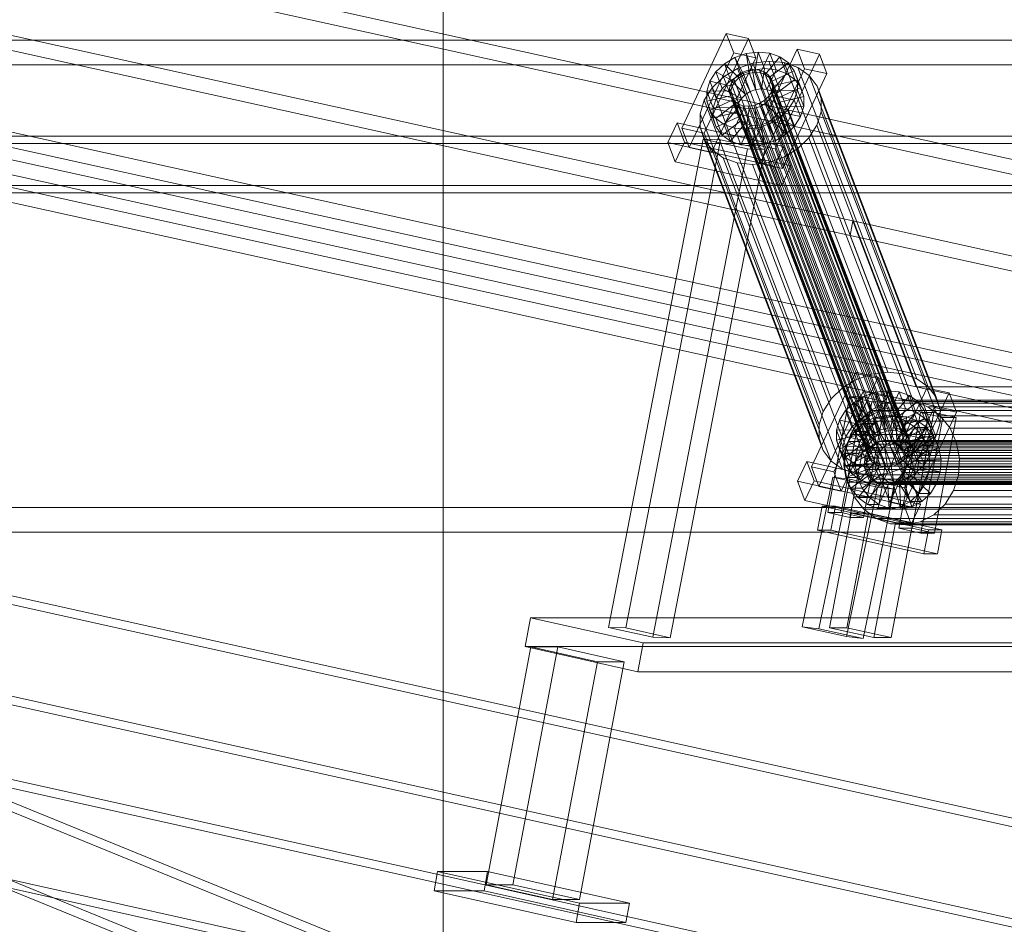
# Model space of a CAD drawing. Header units: millimetres. Extents: x -4738 to 65662, y -68080 to 6847.
# Tile 898 of 1056: x 24808 to 25208, y 891 to 1258. Entities that reach past the tile are written whole.
import ezdxf

# ---------------------------------------------------------------- set-up
doc = ezdxf.new("R2010")
doc.units = ezdxf.units.MM
for name, color, linetype, lineweight in [('COTAS_P', 1, 'Continuous', 0), ('lateral_briquetadora', 7, 'Continuous', 0), ('lateral_C05', 7, 'Continuous', 0), ('lateral_C10', 7, 'Continuous', 0)]:
    doc.layers.add(name, color=color, linetype=linetype, lineweight=lineweight)
doc.dimstyles.new('R19_100', dxfattribs={"dimtxt": 250, "dimasz": 150, "dimexe": 150, "dimexo": 80, "dimgap": 100, "dimtad": 1, "dimtih": 1, "dimtoh": 1, "dimdsep": 46, "dimcen": 0.09, "dimadec": 0, "dimazin": 0, "dimtfac": 1, "dimtdec": 4, "dimtofl": 0, "dimtmove": 0, "dimatfit": 3, "dimfxl": 1, "dimtolj": 1, "dimtzin": 0, "dimarcsym": 0})

# ---------------------------------------------------------------- blocks, each defined once
blk = doc.blocks.new('DIM_R31_6')
at = {"layer": 'COTAS_P'}
for p, q in [((24580.07, 3250), (24980.07, 3250)), ((24980.07, 3250), (24935.07, 3100)), ((24980.07, 0), (24980.07, 3250)), ((24980.07, 3250), (25025.07, 3100)), ((24980.07, 0), (24935.07, 150)), ((24980.07, 0), (25025.07, 150)), ((24580.07, 0), (24980.07, 0))]:
    blk.add_line(p, q, dxfattribs=at)
blk.add_text('3250 P', height=250, rotation=90, dxfattribs=at).set_placement((24880.07, 1625))
blk = doc.blocks.new('DIM_R31_7')
at = {"layer": 'COTAS_P'}
for p, q in [((24250.07, 2141), (24400.07, 2186)), ((26750.07, 2141), (26600.07, 2186)), ((24250.07, 1241), (24250.07, 2141)), ((24250.07, 2141), (26750.07, 2141)), ((24250.07, 2141), (24400.07, 2096)), ((26750.07, 2141), (26600.07, 2096)), ((26750.07, 1241), (26750.07, 2141))]:
    blk.add_line(p, q, dxfattribs=at)
blk.add_text('2500 P', height=250, dxfattribs=at).set_placement((25500.07, 2241))

msp = doc.modelspace()

# ---------------------------------------------------------------- linework, layer by layer
at = {"layer": 'lateral_briquetadora'}
for p, q in [((23750.067, 1250), (25950.067, 1250)), ((23900.067, 1250), (25800.067, 1250)), ((24150.067, 1250), (25800.067, 1250)), ((23750.067, 1240), (25950.067, 1240)), ((23900.067, 1240), (25800.067, 1240)), ((23750.067, 1060), (25950.067, 1060)), ((23900.067, 1060), (25800.067, 1060)), ((23900.067, 1050), (25800.067, 1050))]:
    msp.add_line(p, q, dxfattribs=at)
at = {"layer": 'lateral_C05'}
for p, q in [((24310.067, 1211), (26690.067, 1211)), ((24310.067, 1208), (26690.067, 1208)), ((24250.067, 1191), (26750.067, 1191)), ((24250.067, 1188), (26750.067, 1188))]:
    msp.add_line(p, q, dxfattribs=at)
at = {"layer": 'lateral_C10'}
for p, q in [((25146.586, 1176.52), (24262.533, 1371.503)), ((24440.948, 1371.503), (25325.001, 1176.52)), ((24261.434, 1365.623), (25145.487, 1170.64)), ((25323.902, 1170.64), (24439.849, 1365.623)), ((25172.391, 1109.067), (24288.338, 1304.05)), ((25223.188, 1109.067), (24339.135, 1304.05)), ((25273.985, 1109.067), (24389.932, 1304.05)), ((24287.239, 1298.17), (25171.292, 1103.187)), ((24338.036, 1298.17), (25222.089, 1103.187)), ((24388.833, 1298.17), (25272.887, 1103.187)), ((25095.164, 1252.734), (25077.124, 1214.219)), ((25086.138, 1212.214), (25104.178, 1250.729)), ((25098.175, 1244.864), (25095.164, 1252.734)), ((25095.164, 1252.734), (25104.178, 1250.729)), ((25104.178, 1250.729), (25107.189, 1242.86)), ((25080.134, 1206.349), (25098.175, 1244.864)), ((25107.189, 1242.86), (25098.175, 1244.864)), ((25103.285, 1244.614), (25108.129, 1245.219)), ((25124.009, 1246.319), (25105.968, 1207.804)), ((25108.129, 1245.219), (25106.832, 1236.949)), ((25110.71, 1238.473), (25108.129, 1245.219)), ((25108.129, 1245.219), (25112.805, 1244.752)), ((25127.019, 1238.449), (25124.009, 1246.319)), ((25124.009, 1246.319), (25133.023, 1244.314)), ((25107.189, 1242.86), (25089.148, 1204.344)), ((25094.403, 1240.428), (25098.603, 1242.98)), ((25098.603, 1242.98), (25103.285, 1244.614)), ((25098.603, 1242.98), (25102.32, 1235.889)), ((25101.184, 1236.235), (25098.603, 1242.98)), ((25103.285, 1244.614), (25104.537, 1236.663)), ((25105.866, 1237.869), (25103.285, 1244.614)), ((25105.925, 1240.709), (25112.4, 1241.517)), ((25112.805, 1244.752), (25109.047, 1236.728)), ((25116.994, 1243.247), (25111.031, 1236.015)), ((25112.4, 1241.517), (25118.651, 1240.894)), ((25160.783, 1115.043), (25112.4, 1241.517)), ((25115.386, 1238.007), (25112.805, 1244.752)), ((25112.805, 1244.752), (25116.994, 1243.247)), ((25114.982, 1205.799), (25133.023, 1244.314)), ((25119.575, 1236.502), (25116.994, 1243.247)), ((25116.994, 1243.247), (25120.412, 1240.805)), ((25118.651, 1240.894), (25124.252, 1238.881)), ((25167.034, 1114.419), (25118.651, 1240.894)), ((25133.023, 1244.314), (25136.033, 1236.444)), ((25088.538, 1233.316), (25090.97, 1237.132)), ((25090.97, 1237.132), (25094.403, 1240.428)), ((25090.97, 1237.132), (25098.703, 1233.118)), ((25093.55, 1230.386), (25090.97, 1237.132)), ((25094.05, 1235.113), (25099.666, 1238.525)), ((25094.403, 1240.428), (25100.33, 1234.68)), ((25096.983, 1233.683), (25094.403, 1240.428)), ((25099.666, 1238.525), (25105.925, 1240.709)), ((25148.049, 1112.05), (25099.666, 1238.525)), ((25099.9, 1235.804), (25101.889, 1237.013)), ((25105.866, 1237.869), (25101.184, 1236.235)), ((25101.889, 1237.013), (25104.107, 1237.787)), ((25158.014, 1090.303), (25101.889, 1237.013)), ((25104.107, 1237.787), (25106.402, 1238.073)), ((25160.232, 1091.077), (25104.107, 1237.787)), ((25106.832, 1236.949), (25104.537, 1236.663)), ((25110.71, 1238.473), (25105.866, 1237.869)), ((25107.118, 1229.918), (25105.866, 1237.869)), ((25154.308, 1114.235), (25105.925, 1240.709)), ((25106.402, 1238.073), (25108.617, 1237.852)), ((25162.526, 1091.363), (25106.402, 1238.073)), ((25106.832, 1236.949), (25109.412, 1230.204)), ((25109.047, 1236.728), (25106.832, 1236.949)), ((25108.617, 1237.852), (25110.601, 1237.139)), ((25164.741, 1091.142), (25108.617, 1237.852)), ((25108.979, 1199.934), (25127.019, 1238.449)), ((25109.412, 1230.204), (25110.71, 1238.473)), ((25110.601, 1237.139), (25112.22, 1235.983)), ((25166.725, 1090.429), (25110.601, 1237.139)), ((25115.386, 1238.007), (25110.71, 1238.473)), ((25111.627, 1229.983), (25115.386, 1238.007)), ((25120.412, 1240.805), (25112.65, 1234.859)), ((25122.824, 1237.593), (25113.792, 1233.337)), ((25119.575, 1236.502), (25115.386, 1238.007)), ((25122.992, 1234.06), (25120.412, 1240.805)), ((25120.412, 1240.805), (25122.824, 1237.593)), ((25125.404, 1230.848), (25122.824, 1237.593)), ((25122.824, 1237.593), (25124.066, 1233.831)), ((25124.252, 1238.881), (25128.82, 1235.617)), ((25172.635, 1112.407), (25124.252, 1238.881)), ((25136.033, 1236.444), (25127.019, 1238.449)), ((25087.273, 1229.24), (25088.538, 1233.316)), ((25097.552, 1231.311), (25088.538, 1233.316)), ((25088.538, 1233.316), (25091.118, 1226.57)), ((25089.46, 1230.706), (25094.05, 1235.113)), ((25096.983, 1233.683), (25093.55, 1230.386)), ((25142.433, 1108.639), (25094.05, 1235.113)), ((25101.184, 1236.235), (25096.983, 1233.683)), ((25102.91, 1227.935), (25096.983, 1233.683)), ((25097.122, 1232.435), (25098.273, 1234.243)), ((25098.703, 1233.118), (25097.552, 1231.311)), ((25098.273, 1234.243), (25099.9, 1235.804)), ((25154.398, 1087.532), (25098.273, 1234.243)), ((25100.33, 1234.68), (25098.703, 1233.118)), ((25098.703, 1233.118), (25101.284, 1226.373)), ((25156.024, 1089.094), (25099.9, 1235.804)), ((25102.32, 1235.889), (25100.33, 1234.68)), ((25100.33, 1234.68), (25102.91, 1227.935)), ((25104.9, 1229.144), (25101.184, 1236.235)), ((25104.537, 1236.663), (25102.32, 1235.889)), ((25102.32, 1235.889), (25104.9, 1229.144)), ((25104.537, 1236.663), (25107.118, 1229.918)), ((25109.047, 1236.728), (25111.627, 1229.983)), ((25111.031, 1236.015), (25109.047, 1236.728)), ((25111.031, 1236.015), (25113.612, 1229.27)), ((25112.65, 1234.859), (25111.031, 1236.015)), ((25112.22, 1235.983), (25113.362, 1234.461)), ((25168.344, 1089.272), (25112.22, 1235.983)), ((25112.65, 1234.859), (25115.23, 1228.113)), ((25113.792, 1233.337), (25112.65, 1234.859)), ((25113.362, 1234.461), (25113.951, 1232.679)), ((25169.487, 1087.751), (25113.362, 1234.461)), ((25113.612, 1229.27), (25119.575, 1236.502)), ((25113.792, 1233.337), (25116.373, 1226.592)), ((25114.381, 1231.555), (25113.792, 1233.337)), ((25124.066, 1233.831), (25114.381, 1231.555)), ((25115.23, 1228.113), (25122.992, 1234.06)), ((25136.033, 1236.444), (25117.992, 1197.929)), ((25122.992, 1234.06), (25119.575, 1236.502)), ((25125.404, 1230.848), (25122.992, 1234.06)), ((25124.066, 1233.831), (25124.055, 1229.773)), ((25126.647, 1227.085), (25124.066, 1233.831)), ((25128.82, 1235.617), (25132.044, 1231.324)), ((25177.203, 1109.143), (25128.82, 1235.617)), ((25086.209, 1225.605), (25089.46, 1230.706)), ((25087.262, 1225.183), (25087.273, 1229.24)), ((25087.273, 1229.24), (25096.953, 1229.38)), ((25089.853, 1222.495), (25087.273, 1229.24)), ((25137.843, 1104.232), (25089.46, 1230.706)), ((25093.55, 1230.386), (25091.118, 1226.57)), ((25101.284, 1226.373), (25093.55, 1230.386)), ((25096.517, 1228.583), (25096.522, 1230.505)), ((25096.522, 1230.505), (25097.122, 1232.435)), ((25152.647, 1083.794), (25096.522, 1230.505)), ((25096.953, 1229.38), (25096.947, 1227.458)), ((25097.552, 1231.311), (25096.953, 1229.38)), ((25096.953, 1229.38), (25099.533, 1222.635)), ((25097.122, 1232.435), (25153.246, 1085.725)), ((25100.132, 1224.566), (25097.552, 1231.311)), ((25102.91, 1227.935), (25104.9, 1229.144)), ((25104.9, 1229.144), (25107.118, 1229.918)), ((25107.118, 1229.918), (25109.412, 1230.204)), ((25109.412, 1230.204), (25111.627, 1229.983)), ((25111.627, 1229.983), (25113.612, 1229.27)), ((25113.346, 1228.827), (25112.195, 1227.019)), ((25113.946, 1230.757), (25113.346, 1228.827)), ((25169.471, 1082.116), (25113.346, 1228.827)), ((25113.612, 1229.27), (25115.23, 1228.113)), ((25113.777, 1227.702), (25114.376, 1229.633)), ((25113.951, 1232.679), (25113.946, 1230.757)), ((25170.07, 1084.047), (25113.946, 1230.757)), ((25170.075, 1085.969), (25113.951, 1232.679)), ((25114.376, 1229.633), (25114.381, 1231.555)), ((25124.055, 1229.773), (25114.376, 1229.633)), ((25114.376, 1229.633), (25116.956, 1222.888)), ((25114.381, 1231.555), (25116.961, 1224.81)), ((25116.373, 1226.592), (25125.404, 1230.848)), ((25124.055, 1229.773), (25122.79, 1225.698)), ((25126.636, 1223.028), (25124.055, 1229.773)), ((25126.647, 1227.085), (25125.404, 1230.848)), ((25132.044, 1231.324), (25133.706, 1226.293)), ((25180.428, 1104.849), (25132.044, 1231.324)), ((25084.519, 1220.156), (25086.209, 1225.605)), ((25086.209, 1225.605), (25134.592, 1099.13)), ((25087.262, 1225.183), (25096.947, 1227.458)), ((25088.504, 1221.42), (25087.262, 1225.183)), ((25089.842, 1218.437), (25087.262, 1225.183)), ((25088.504, 1221.42), (25097.536, 1225.676)), ((25091.118, 1226.57), (25089.853, 1222.495)), ((25091.118, 1226.57), (25100.132, 1224.566)), ((25097.106, 1226.8), (25096.517, 1228.583)), ((25152.641, 1081.872), (25096.517, 1228.583)), ((25096.947, 1227.458), (25097.536, 1225.676)), ((25096.947, 1227.458), (25099.528, 1220.713)), ((25098.248, 1225.279), (25097.106, 1226.8)), ((25153.23, 1080.09), (25097.106, 1226.8)), ((25097.536, 1225.676), (25098.678, 1224.155)), ((25097.536, 1225.676), (25100.116, 1218.931)), ((25099.867, 1224.122), (25098.248, 1225.279)), ((25154.373, 1078.568), (25098.248, 1225.279)), ((25100.132, 1224.566), (25101.284, 1226.373)), ((25101.284, 1226.373), (25102.91, 1227.935)), ((25110.568, 1225.457), (25108.578, 1224.249)), ((25112.195, 1227.019), (25110.568, 1225.457)), ((25166.693, 1078.747), (25110.568, 1225.457)), ((25110.998, 1224.333), (25112.625, 1225.895)), ((25168.319, 1080.308), (25112.195, 1227.019)), ((25112.625, 1225.895), (25113.777, 1227.702)), ((25120.359, 1221.881), (25112.625, 1225.895)), ((25112.625, 1225.895), (25115.205, 1219.149)), ((25122.79, 1225.698), (25113.777, 1227.702)), ((25113.777, 1227.702), (25116.357, 1220.957)), ((25115.23, 1228.113), (25116.373, 1226.592)), ((25116.373, 1226.592), (25116.961, 1224.81)), ((25116.961, 1224.81), (25126.647, 1227.085)), ((25122.79, 1225.698), (25120.359, 1221.881)), ((25125.371, 1218.952), (25122.79, 1225.698)), ((25126.636, 1223.028), (25126.647, 1227.085)), ((25133.706, 1226.293), (25133.691, 1220.869)), ((25182.089, 1099.819), (25133.706, 1226.293)), ((25090.916, 1218.208), (25088.504, 1221.42)), ((25091.085, 1214.674), (25088.504, 1221.42)), ((25089.853, 1222.495), (25089.842, 1218.437)), ((25099.533, 1222.635), (25089.853, 1222.495)), ((25090.916, 1218.208), (25098.678, 1224.155)), ((25094.334, 1215.766), (25100.297, 1222.998)), ((25098.523, 1214.261), (25102.281, 1222.285)), ((25098.678, 1224.155), (25100.297, 1222.998)), ((25098.678, 1224.155), (25101.259, 1217.409)), ((25099.528, 1220.713), (25099.533, 1222.635)), ((25099.533, 1222.635), (25100.132, 1224.566)), ((25101.851, 1223.409), (25099.867, 1224.122)), ((25155.991, 1077.412), (25099.867, 1224.122)), ((25100.297, 1222.998), (25102.281, 1222.285)), ((25100.297, 1222.998), (25102.877, 1216.253)), ((25104.066, 1223.188), (25101.851, 1223.409)), ((25157.976, 1076.699), (25101.851, 1223.409)), ((25102.281, 1222.285), (25104.496, 1222.064)), ((25102.281, 1222.285), (25104.862, 1215.54)), ((25103.199, 1213.795), (25104.496, 1222.064)), ((25106.361, 1223.475), (25104.066, 1223.188)), ((25160.191, 1076.478), (25104.066, 1223.188)), ((25104.496, 1222.064), (25106.791, 1222.35)), ((25104.496, 1222.064), (25107.077, 1215.319)), ((25108.578, 1224.249), (25106.361, 1223.475)), ((25162.485, 1076.764), (25106.361, 1223.475)), ((25106.791, 1222.35), (25109.009, 1223.124)), ((25108.043, 1214.399), (25106.791, 1222.35)), ((25106.791, 1222.35), (25109.371, 1215.605)), ((25164.703, 1077.538), (25108.578, 1224.249)), ((25109.009, 1223.124), (25110.998, 1224.333)), ((25112.725, 1216.033), (25109.009, 1223.124)), ((25109.009, 1223.124), (25111.589, 1216.379)), ((25116.925, 1218.585), (25110.998, 1224.333)), ((25110.998, 1224.333), (25113.579, 1217.588)), ((25116.357, 1220.957), (25115.205, 1219.149)), ((25116.956, 1222.888), (25116.357, 1220.957)), ((25116.357, 1220.957), (25125.371, 1218.952)), ((25120.359, 1221.881), (25116.925, 1218.585)), ((25116.961, 1224.81), (25116.956, 1222.888)), ((25116.956, 1222.888), (25126.636, 1223.028)), ((25122.939, 1215.136), (25120.359, 1221.881)), ((25125.371, 1218.952), (25126.636, 1223.028)), ((25133.691, 1220.869), (25132, 1215.421)), ((25182.074, 1094.395), (25133.691, 1220.869)), ((25084.504, 1214.732), (25084.519, 1220.156)), ((25132.902, 1093.682), (25084.519, 1220.156)), ((25099.528, 1220.713), (25089.842, 1218.437)), ((25089.842, 1218.437), (25091.085, 1214.674)), ((25094.334, 1215.766), (25090.916, 1218.208)), ((25093.497, 1211.463), (25090.916, 1218.208)), ((25100.116, 1218.931), (25091.085, 1214.674)), ((25101.259, 1217.409), (25093.497, 1211.463)), ((25100.116, 1218.931), (25099.528, 1220.713)), ((25101.259, 1217.409), (25100.116, 1218.931)), ((25102.877, 1216.253), (25101.259, 1217.409)), ((25113.579, 1217.588), (25111.589, 1216.379)), ((25116.925, 1218.585), (25112.725, 1216.033)), ((25115.205, 1219.149), (25113.579, 1217.588)), ((25113.579, 1217.588), (25119.506, 1211.84)), ((25115.205, 1219.149), (25122.939, 1215.136)), ((25119.506, 1211.84), (25116.925, 1218.585)), ((25122.939, 1215.136), (25125.371, 1218.952)), ((25075.171, 1216.425), (25071.413, 1208.401)), ((25078.182, 1208.555), (25075.171, 1216.425)), ((25075.171, 1216.425), (25118.438, 1206.802)), ((25086.138, 1212.214), (25077.124, 1214.219)), ((25077.124, 1214.219), (25080.134, 1206.349)), ((25086.165, 1209.702), (25084.504, 1214.732)), ((25132.887, 1088.258), (25084.504, 1214.732)), ((25091.085, 1214.674), (25093.497, 1211.463)), ((25098.523, 1214.261), (25094.334, 1215.766)), ((25096.914, 1209.021), (25094.334, 1215.766)), ((25102.877, 1216.253), (25096.914, 1209.021)), ((25103.199, 1213.795), (25098.523, 1214.261)), ((25101.103, 1207.516), (25098.523, 1214.261)), ((25104.862, 1215.54), (25101.103, 1207.516)), ((25104.862, 1215.54), (25102.877, 1216.253)), ((25108.043, 1214.399), (25103.199, 1213.795)), ((25105.779, 1207.049), (25103.199, 1213.795)), ((25107.077, 1215.319), (25104.862, 1215.54)), ((25107.077, 1215.319), (25105.779, 1207.049)), ((25109.371, 1215.605), (25107.077, 1215.319)), ((25112.725, 1216.033), (25108.043, 1214.399)), ((25110.623, 1207.654), (25108.043, 1214.399)), ((25111.589, 1216.379), (25109.371, 1215.605)), ((25109.371, 1215.605), (25110.623, 1207.654)), ((25111.589, 1216.379), (25115.305, 1209.288)), ((25115.305, 1209.288), (25112.725, 1216.033)), ((25119.506, 1211.84), (25122.939, 1215.136)), ((25132, 1215.421), (25128.749, 1210.319)), ((25180.383, 1088.946), (25132, 1215.421)), ((25085.799, 1209.809), (25047.285, 1011.308)), ((25054.271, 1011.058), (25092.785, 1209.559)), ((25085.799, 1209.809), (25103.835, 1205.799)), ((25092.785, 1209.559), (25085.799, 1209.809)), ((25089.148, 1204.344), (25086.138, 1212.214)), ((25089.389, 1205.409), (25086.165, 1209.702)), ((25134.548, 1083.228), (25086.165, 1209.702)), ((25110.821, 1205.549), (25092.785, 1209.559)), ((25093.497, 1211.463), (25096.914, 1209.021)), ((25096.914, 1209.021), (25101.103, 1207.516)), ((25110.623, 1207.654), (25115.305, 1209.288)), ((25115.305, 1209.288), (25119.506, 1211.84)), ((25128.749, 1210.319), (25124.159, 1205.912)), ((25177.132, 1083.845), (25128.749, 1210.319)), ((25065.321, 1007.298), (25103.835, 1205.799)), ((25114.679, 1198.778), (25071.413, 1208.401)), ((25071.413, 1208.401), (25074.423, 1200.532)), ((25072.307, 1007.048), (25110.821, 1205.549)), ((25074.423, 1200.532), (25078.182, 1208.555)), ((25121.448, 1198.933), (25078.182, 1208.555)), ((25080.134, 1206.349), (25089.148, 1204.344)), ((25093.958, 1202.144), (25089.389, 1205.409)), ((25137.773, 1078.934), (25089.389, 1205.409)), ((25101.103, 1207.516), (25105.779, 1207.049)), ((25103.835, 1205.799), (25110.821, 1205.549)), ((25105.779, 1207.049), (25110.623, 1207.654)), ((25114.982, 1205.799), (25105.968, 1207.804)), ((25105.968, 1207.804), (25108.979, 1199.934)), ((25114.679, 1198.778), (25118.438, 1206.802)), ((25117.992, 1197.929), (25114.982, 1205.799)), ((25118.438, 1206.802), (25121.448, 1198.933)), ((25124.159, 1205.912), (25118.544, 1202.501)), ((25172.542, 1079.438), (25124.159, 1205.912)), ((25099.558, 1200.132), (25093.958, 1202.144)), ((25142.341, 1075.67), (25093.958, 1202.144)), ((25118.544, 1202.501), (25112.285, 1200.316)), ((25166.927, 1076.026), (25118.544, 1202.501)), ((25074.423, 1200.532), (25117.69, 1190.909)), ((25105.809, 1199.508), (25099.558, 1200.132)), ((25147.941, 1073.657), (25099.558, 1200.132)), ((25112.285, 1200.316), (25105.809, 1199.508)), ((25154.192, 1073.034), (25105.809, 1199.508)), ((25108.979, 1199.934), (25117.992, 1197.929)), ((25160.668, 1073.842), (25112.285, 1200.316)), ((25117.69, 1190.909), (25114.679, 1198.778)), ((25121.448, 1198.933), (25117.69, 1190.909)), ((25146.586, 1176.52), (25145.487, 1170.64)), ((26030.639, 981.537), (25146.586, 1176.52)), ((25146.586, 1176.52), (25172.391, 1109.067)), ((25171.292, 1103.187), (25145.487, 1170.64)), ((25145.487, 1170.64), (26029.541, 975.657)), ((24034.156, 1117.214), (25116.328, 876.641)), ((25131.958, 876.641), (24049.786, 1117.214)), ((24370.201, 1117.214), (25452.372, 876.641)), ((25468.002, 876.641), (24385.831, 1117.214)), ((25147.848, 1115.017), (25129.807, 1076.502)), ((25138.821, 1074.497), (25156.862, 1113.012)), ((25150.859, 1107.148), (25147.848, 1115.017)), ((25147.848, 1115.017), (25156.862, 1113.012)), ((25154.308, 1114.235), (25148.049, 1112.05)), ((25160.783, 1115.043), (25154.308, 1114.235)), ((25156.862, 1113.012), (25159.873, 1105.143)), ((25167.034, 1114.419), (25160.783, 1115.043)), ((25172.635, 1112.407), (25167.034, 1114.419)), ((24374.29, 1111.664), (25421.399, 684.949)), ((25431.168, 684.949), (24384.059, 1111.664)), ((25148.049, 1112.05), (25142.433, 1108.639)), ((26056.444, 914.084), (25172.391, 1109.067)), ((25172.391, 1109.067), (25223.188, 1109.067)), ((25177.203, 1109.143), (25172.635, 1112.407)), ((25180.428, 1104.849), (25177.203, 1109.143)), ((25132.818, 1068.633), (25150.859, 1107.148)), ((25145.268, 1105.045), (25136.41, 1058.02)), ((25142.433, 1108.639), (25137.843, 1104.232)), ((25159.873, 1105.143), (25141.832, 1066.628)), ((25141.881, 1058.02), (25150.739, 1105.045)), ((25150.739, 1105.045), (25145.268, 1105.045)), ((25145.268, 1105.045), (25154.286, 1103.041)), ((25147.087, 1102.711), (25151.287, 1105.264)), ((25159.757, 1103.041), (25150.739, 1105.045)), ((25159.873, 1105.143), (25150.859, 1107.148)), ((25151.287, 1105.264), (25155.969, 1106.897)), ((25151.287, 1105.264), (25155.003, 1098.172)), ((25153.868, 1098.518), (25151.287, 1105.264)), ((25155.969, 1106.897), (25160.813, 1107.502)), ((25155.969, 1106.897), (25157.221, 1098.946)), ((25158.55, 1100.152), (25155.969, 1106.897)), ((25176.693, 1108.602), (25158.652, 1070.087)), ((25160.813, 1107.502), (25159.516, 1099.232)), ((25163.393, 1100.757), (25160.813, 1107.502)), ((25160.813, 1107.502), (25165.489, 1107.035)), ((25165.489, 1107.035), (25161.73, 1099.011)), ((25169.678, 1105.53), (25163.715, 1098.298)), ((25168.069, 1100.29), (25165.489, 1107.035)), ((25165.489, 1107.035), (25169.678, 1105.53)), ((25167.666, 1068.082), (25185.706, 1106.597)), ((25172.259, 1098.785), (25169.678, 1105.53)), ((25169.678, 1105.53), (25173.095, 1103.088)), ((25179.703, 1100.732), (25176.693, 1108.602)), ((25176.693, 1108.602), (25185.706, 1106.597)), ((25182.089, 1099.819), (25180.428, 1104.849)), ((25185.706, 1106.597), (25188.717, 1098.728)), ((25137.843, 1104.232), (25134.592, 1099.13)), ((25143.653, 1099.415), (25147.087, 1102.711)), ((25145.428, 1056.015), (25154.286, 1103.041)), ((25147.087, 1102.711), (25153.014, 1096.963)), ((25149.667, 1095.966), (25147.087, 1102.711)), ((25159.757, 1103.041), (25150.899, 1056.015)), ((25153.722, 1099.499), (25159.211, 1102.399)), ((25154.286, 1103.041), (25159.757, 1103.041)), ((25163.393, 1100.757), (25158.55, 1100.152)), ((25159.211, 1102.399), (25165.204, 1103.657)), ((25260.806, 1102.399), (25159.211, 1102.399)), ((25162.096, 1092.487), (25163.393, 1100.757)), ((25168.069, 1100.29), (25163.393, 1100.757)), ((25165.204, 1103.657), (25171.292, 1103.187)), ((25266.798, 1103.657), (25165.204, 1103.657)), ((25173.095, 1103.088), (25165.334, 1097.142)), ((25222.089, 1103.187), (25171.292, 1103.187)), ((25171.292, 1103.187), (26055.345, 908.204)), ((25171.292, 1103.187), (25177.061, 1101.021)), ((25272.887, 1103.187), (25171.292, 1103.187)), ((25175.676, 1096.343), (25173.095, 1103.088)), ((25173.095, 1103.088), (25175.508, 1099.877)), ((25177.061, 1101.021), (25182.117, 1097.307)), ((25278.655, 1101.021), (25177.061, 1101.021)), ((25134.592, 1099.13), (25132.902, 1093.682)), ((25141.222, 1095.599), (25143.653, 1099.415)), ((25143.653, 1099.415), (25151.387, 1095.402)), ((25146.234, 1092.67), (25143.653, 1099.415)), ((25149.111, 1095.154), (25153.722, 1099.499)), ((25153.868, 1098.518), (25149.667, 1095.966)), ((25153.014, 1096.963), (25151.387, 1095.402)), ((25155.003, 1098.172), (25153.014, 1096.963)), ((25153.014, 1096.963), (25155.594, 1090.218)), ((25255.317, 1099.499), (25153.722, 1099.499)), ((25158.55, 1100.152), (25153.868, 1098.518)), ((25157.584, 1091.427), (25153.868, 1098.518)), ((25154.822, 1096.327), (25159.305, 1097.268)), ((25157.221, 1098.946), (25155.003, 1098.172)), ((25155.003, 1098.172), (25157.584, 1091.427)), ((25159.516, 1099.232), (25157.221, 1098.946)), ((25157.221, 1098.946), (25159.801, 1092.201)), ((25159.801, 1092.201), (25158.55, 1100.152)), ((25159.305, 1097.268), (25159.856, 1087.286)), ((25163.994, 1097.268), (25159.305, 1097.268)), ((25159.305, 1097.268), (25163.859, 1096.917)), ((25163.994, 1097.268), (25159.511, 1096.327)), ((25159.516, 1099.232), (25162.096, 1092.487)), ((25161.73, 1099.011), (25159.516, 1099.232)), ((25161.662, 1062.217), (25179.703, 1100.732)), ((25161.73, 1099.011), (25164.311, 1092.266)), ((25163.715, 1098.298), (25161.73, 1099.011)), ((25163.859, 1096.917), (25162.013, 1087.12)), ((25163.715, 1098.298), (25166.295, 1091.553)), ((25165.334, 1097.142), (25163.715, 1098.298)), ((25168.548, 1096.917), (25163.859, 1096.917)), ((25163.859, 1096.917), (25168.174, 1095.296)), ((25164.545, 1087.286), (25163.994, 1097.268)), ((25168.548, 1096.917), (25163.994, 1097.268)), ((25164.311, 1092.266), (25168.069, 1100.29)), ((25174.126, 1098.63), (25165.268, 1051.605)), ((25165.334, 1097.142), (25167.914, 1090.396)), ((25166.476, 1095.62), (25165.334, 1097.142)), ((25166.295, 1091.553), (25172.259, 1098.785)), ((25175.508, 1099.877), (25166.476, 1095.62)), ((25166.702, 1087.12), (25168.548, 1096.917)), ((25172.259, 1098.785), (25168.069, 1100.29)), ((25172.863, 1095.296), (25168.548, 1096.917)), ((25188.717, 1098.728), (25170.676, 1060.212)), ((25170.739, 1051.605), (25179.597, 1098.63)), ((25175.676, 1096.343), (25172.259, 1098.785)), ((25179.597, 1098.63), (25174.126, 1098.63)), ((25174.126, 1098.63), (25183.144, 1096.625)), ((25178.088, 1093.131), (25175.508, 1099.877)), ((25175.508, 1099.877), (25176.75, 1096.114)), ((25188.615, 1096.625), (25179.597, 1098.63)), ((25188.717, 1098.728), (25179.703, 1100.732)), ((25182.074, 1094.395), (25182.089, 1099.819)), ((25182.117, 1097.307), (25186.116, 1092.297)), ((25283.712, 1097.307), (25182.117, 1097.307)), ((25132.902, 1093.682), (25132.887, 1088.258)), ((25139.957, 1091.523), (25141.222, 1095.599)), ((25150.235, 1093.594), (25141.222, 1095.599)), ((25141.222, 1095.599), (25143.802, 1088.854)), ((25145.692, 1089.661), (25149.111, 1095.154)), ((25149.667, 1095.966), (25146.234, 1092.67)), ((25147.267, 1090.908), (25150.716, 1094.158)), ((25250.706, 1095.154), (25149.111, 1095.154)), ((25150.235, 1093.594), (25149.636, 1091.664)), ((25155.594, 1090.218), (25149.667, 1095.966)), ((25151.387, 1095.402), (25150.235, 1093.594)), ((25152.816, 1086.849), (25150.235, 1093.594)), ((25150.716, 1094.158), (25154.822, 1096.327)), ((25150.716, 1094.158), (25155.788, 1085.813)), ((25155.405, 1094.158), (25150.716, 1094.158)), ((25151.387, 1095.402), (25153.968, 1088.656)), ((25155.405, 1094.158), (25151.956, 1090.908)), ((25154.822, 1096.327), (25157.733, 1086.84)), ((25159.511, 1096.327), (25154.822, 1096.327)), ((25159.511, 1096.327), (25155.405, 1094.158)), ((25160.477, 1085.813), (25155.405, 1094.158)), ((25162.422, 1086.84), (25159.511, 1096.327)), ((25168.174, 1095.296), (25164.057, 1086.352)), ((25166.476, 1095.62), (25169.057, 1088.875)), ((25167.065, 1093.838), (25166.476, 1095.62)), ((25167.059, 1091.916), (25167.065, 1093.838)), ((25176.75, 1096.114), (25167.065, 1093.838)), ((25167.065, 1093.838), (25169.645, 1087.093)), ((25167.914, 1090.396), (25175.676, 1096.343)), ((25172.863, 1095.296), (25168.174, 1095.296)), ((25168.174, 1095.296), (25171.956, 1092.518)), ((25168.746, 1086.352), (25172.863, 1095.296)), ((25169.057, 1088.875), (25178.088, 1093.131)), ((25176.645, 1092.518), (25172.863, 1095.296)), ((25174.286, 1049.6), (25183.144, 1096.625)), ((25178.088, 1093.131), (25175.676, 1096.343)), ((25176.75, 1096.114), (25176.739, 1092.056)), ((25179.331, 1089.369), (25176.75, 1096.114)), ((25179.331, 1089.369), (25178.088, 1093.131)), ((25188.615, 1096.625), (25179.757, 1049.6)), ((25180.383, 1088.946), (25182.074, 1094.395)), ((25183.144, 1096.625), (25188.615, 1096.625)), ((25139.945, 1087.466), (25139.957, 1091.523)), ((25139.945, 1087.466), (25149.631, 1089.742)), ((25139.957, 1091.523), (25149.636, 1091.664)), ((25142.537, 1084.778), (25139.957, 1091.523)), ((25143.802, 1088.854), (25142.537, 1084.778)), ((25143.698, 1083.394), (25145.692, 1089.661)), ((25146.234, 1092.67), (25143.802, 1088.854)), ((25143.802, 1088.854), (25152.816, 1086.849)), ((25144.709, 1086.799), (25147.267, 1090.908)), ((25247.287, 1089.661), (25145.692, 1089.661)), ((25153.968, 1088.656), (25146.234, 1092.67)), ((25147.267, 1090.908), (25154.154, 1084.273)), ((25151.956, 1090.908), (25147.267, 1090.908)), ((25151.956, 1090.908), (25149.398, 1086.799)), ((25149.636, 1091.664), (25149.631, 1089.742)), ((25149.631, 1089.742), (25150.22, 1087.959)), ((25149.631, 1089.742), (25152.211, 1082.996)), ((25149.636, 1091.664), (25152.217, 1084.918)), ((25158.843, 1084.273), (25151.956, 1090.908)), ((25153.968, 1088.656), (25155.594, 1090.218)), ((25156.024, 1089.094), (25154.398, 1087.532)), ((25155.594, 1090.218), (25157.584, 1091.427)), ((25158.014, 1090.303), (25156.024, 1089.094)), ((25157.584, 1091.427), (25159.801, 1092.201)), ((25160.232, 1091.077), (25158.014, 1090.303)), ((25159.801, 1092.201), (25162.096, 1092.487)), ((25162.526, 1091.363), (25160.232, 1091.077)), ((25162.096, 1092.487), (25164.311, 1092.266)), ((25164.741, 1091.142), (25162.526, 1091.363)), ((25164.311, 1092.266), (25166.295, 1091.553)), ((25166.725, 1090.429), (25164.741, 1091.142)), ((25165.308, 1088.178), (25166.46, 1089.986)), ((25171.956, 1092.518), (25165.849, 1085.036)), ((25166.295, 1091.553), (25167.914, 1090.396)), ((25166.46, 1089.986), (25167.059, 1091.916)), ((25175.474, 1087.981), (25166.46, 1089.986)), ((25166.46, 1089.986), (25169.041, 1083.24)), ((25168.344, 1089.272), (25166.725, 1090.429)), ((25176.739, 1092.056), (25167.059, 1091.916)), ((25167.059, 1091.916), (25169.64, 1085.171)), ((25174.948, 1088.771), (25167.266, 1083.261)), ((25167.914, 1090.396), (25169.057, 1088.875)), ((25169.487, 1087.751), (25168.344, 1089.272)), ((25169.057, 1088.875), (25169.645, 1087.093)), ((25169.645, 1087.093), (25179.331, 1089.369)), ((25170.538, 1085.036), (25176.645, 1092.518)), ((25171.955, 1083.261), (25179.637, 1088.771)), ((25176.645, 1092.518), (25171.956, 1092.518)), ((25171.956, 1092.518), (25174.948, 1088.771)), ((25179.637, 1088.771), (25174.948, 1088.771)), ((25174.948, 1088.771), (25176.944, 1084.311)), ((25176.739, 1092.056), (25175.474, 1087.981)), ((25179.637, 1088.771), (25176.645, 1092.518)), ((25179.319, 1085.311), (25176.739, 1092.056)), ((25177.132, 1083.845), (25180.383, 1088.946)), ((25179.319, 1085.311), (25179.331, 1089.369)), ((25181.633, 1084.311), (25179.637, 1088.771)), ((25186.116, 1092.297), (25188.785, 1086.335)), ((25287.711, 1092.297), (25186.116, 1092.297)), ((25132.887, 1088.258), (25134.548, 1083.228)), ((25141.188, 1083.703), (25139.945, 1087.466)), ((25142.526, 1080.721), (25139.945, 1087.466)), ((25141.188, 1083.703), (25150.22, 1087.959)), ((25142.537, 1084.778), (25142.526, 1080.721)), ((25152.217, 1084.918), (25142.537, 1084.778)), ((25143.218, 1082.111), (25144.709, 1086.799)), ((25143.6, 1080.491), (25151.362, 1086.438)), ((25144.709, 1086.799), (25152.943, 1082.327)), ((25149.398, 1086.799), (25144.709, 1086.799)), ((25147.017, 1078.05), (25152.981, 1085.281)), ((25149.398, 1086.799), (25147.907, 1082.111)), ((25157.632, 1082.327), (25149.398, 1086.799)), ((25150.22, 1087.959), (25151.362, 1086.438)), ((25150.22, 1087.959), (25152.8, 1081.214)), ((25151.362, 1086.438), (25152.981, 1085.281)), ((25151.362, 1086.438), (25153.943, 1079.693)), ((25152.211, 1082.996), (25152.217, 1084.918)), ((25152.217, 1084.918), (25152.816, 1086.849)), ((25153.246, 1085.725), (25152.647, 1083.794)), ((25152.816, 1086.849), (25153.968, 1088.656)), ((25152.981, 1085.281), (25154.965, 1084.568)), ((25152.981, 1085.281), (25155.561, 1078.536)), ((25154.398, 1087.532), (25153.246, 1085.725)), ((25153.372, 1084.273), (25155.006, 1085.813)), ((25155.788, 1085.813), (25154.154, 1084.273)), ((25155.006, 1085.813), (25156.951, 1086.84)), ((25270.668, 1085.813), (25155.006, 1085.813)), ((25157.733, 1086.84), (25155.788, 1085.813)), ((25155.788, 1085.813), (25160.477, 1085.813)), ((25156.951, 1086.84), (25159.075, 1087.286)), ((25272.613, 1086.84), (25156.951, 1086.84)), ((25159.856, 1087.286), (25157.733, 1086.84)), ((25157.733, 1086.84), (25162.422, 1086.84)), ((25158.843, 1084.273), (25160.477, 1085.813)), ((25159.075, 1087.286), (25161.232, 1087.12)), ((25274.736, 1087.286), (25159.075, 1087.286)), ((25159.475, 1084.634), (25161.692, 1085.408)), ((25159.856, 1087.286), (25164.545, 1087.286)), ((25162.013, 1087.12), (25159.856, 1087.286)), ((25160.477, 1085.813), (25162.422, 1086.84)), ((25161.232, 1087.12), (25163.276, 1086.352)), ((25276.894, 1087.12), (25161.232, 1087.12)), ((25161.692, 1085.408), (25163.682, 1086.617)), ((25165.408, 1078.316), (25161.692, 1085.408)), ((25161.692, 1085.408), (25164.273, 1078.662)), ((25162.013, 1087.12), (25166.702, 1087.12)), ((25164.057, 1086.352), (25162.013, 1087.12)), ((25162.422, 1086.84), (25164.545, 1087.286)), ((25163.276, 1086.352), (25165.067, 1085.036)), ((25278.938, 1086.352), (25163.276, 1086.352)), ((25163.682, 1086.617), (25165.308, 1088.178)), ((25169.609, 1080.868), (25163.682, 1086.617)), ((25163.682, 1086.617), (25166.263, 1079.871)), ((25164.057, 1086.352), (25168.746, 1086.352)), ((25165.849, 1085.036), (25164.057, 1086.352)), ((25164.545, 1087.286), (25166.702, 1087.12)), ((25165.067, 1085.036), (25166.484, 1083.261)), ((25280.729, 1085.036), (25165.067, 1085.036)), ((25173.042, 1084.165), (25165.308, 1088.178)), ((25165.308, 1088.178), (25167.889, 1081.433)), ((25165.849, 1085.036), (25170.538, 1085.036)), ((25167.266, 1083.261), (25165.849, 1085.036)), ((25166.702, 1087.12), (25168.746, 1086.352)), ((25168.746, 1086.352), (25170.538, 1085.036)), ((25169.64, 1085.171), (25169.041, 1083.24)), ((25170.075, 1085.969), (25169.487, 1087.751)), ((25169.645, 1087.093), (25169.64, 1085.171)), ((25169.64, 1085.171), (25179.319, 1085.311)), ((25170.07, 1084.047), (25170.075, 1085.969)), ((25170.538, 1085.036), (25171.955, 1083.261)), ((25175.474, 1087.981), (25173.042, 1084.165)), ((25178.055, 1081.236), (25175.474, 1087.981)), ((25178.055, 1081.236), (25179.319, 1085.311)), ((25188.785, 1086.335), (25189.943, 1079.824)), ((25290.38, 1086.335), (25188.785, 1086.335)), ((25411.7, 656.86), (24364.591, 1083.575)), ((25421.469, 656.86), (24374.36, 1083.575)), ((25134.548, 1083.228), (25137.773, 1078.934)), ((25143.6, 1080.491), (25141.188, 1083.703)), ((25143.769, 1076.958), (25141.188, 1083.703)), ((25152.211, 1082.996), (25142.526, 1080.721)), ((25142.894, 1077.164), (25143.218, 1082.111)), ((25152.236, 1080.107), (25143.218, 1082.111)), ((25143.218, 1082.111), (25147.907, 1082.111)), ((25143.266, 1076.78), (25143.698, 1083.394)), ((25143.698, 1083.394), (25245.293, 1083.394)), ((25152.8, 1081.214), (25143.769, 1076.958)), ((25147.907, 1082.111), (25147.583, 1077.164)), ((25147.907, 1082.111), (25156.925, 1080.107)), ((25151.207, 1076.544), (25154.965, 1084.568)), ((25151.455, 1080.107), (25152.161, 1082.327)), ((25152.161, 1082.327), (25153.372, 1084.273)), ((25267.823, 1082.327), (25152.161, 1082.327)), ((25152.8, 1081.214), (25152.211, 1082.996)), ((25152.943, 1082.327), (25152.236, 1080.107)), ((25152.647, 1083.794), (25152.641, 1081.872)), ((25152.641, 1081.872), (25153.23, 1080.09)), ((25153.943, 1079.693), (25152.8, 1081.214)), ((25154.154, 1084.273), (25152.943, 1082.327)), ((25152.943, 1082.327), (25157.632, 1082.327)), ((25269.034, 1084.273), (25153.372, 1084.273)), ((25154.154, 1084.273), (25158.843, 1084.273)), ((25154.965, 1084.568), (25157.18, 1084.347)), ((25154.965, 1084.568), (25157.546, 1077.823)), ((25155.883, 1076.078), (25157.18, 1084.347)), ((25156.925, 1080.107), (25157.632, 1082.327)), ((25157.18, 1084.347), (25159.475, 1084.634)), ((25157.18, 1084.347), (25159.761, 1077.602)), ((25157.632, 1082.327), (25158.843, 1084.273)), ((25160.727, 1076.682), (25159.475, 1084.634)), ((25159.475, 1084.634), (25162.055, 1077.888)), ((25169.609, 1080.868), (25165.408, 1078.316)), ((25167.889, 1081.433), (25166.263, 1079.871)), ((25166.484, 1083.261), (25167.43, 1081.148)), ((25282.146, 1083.261), (25166.484, 1083.261)), ((25167.266, 1083.261), (25171.955, 1083.261)), ((25168.212, 1081.148), (25167.266, 1083.261)), ((25167.43, 1081.148), (25167.841, 1078.842)), ((25283.092, 1081.148), (25167.43, 1081.148)), ((25169.041, 1083.24), (25167.889, 1081.433)), ((25167.889, 1081.433), (25175.623, 1077.419)), ((25176.944, 1084.311), (25168.212, 1081.148)), ((25168.212, 1081.148), (25172.901, 1081.148)), ((25168.622, 1078.842), (25168.212, 1081.148)), ((25168.319, 1080.308), (25169.471, 1082.116)), ((25169.041, 1083.24), (25178.055, 1081.236)), ((25169.471, 1082.116), (25170.07, 1084.047)), ((25173.042, 1084.165), (25169.609, 1080.868)), ((25172.19, 1074.123), (25169.609, 1080.868)), ((25171.955, 1083.261), (25172.901, 1081.148)), ((25172.542, 1079.438), (25177.132, 1083.845)), ((25172.901, 1081.148), (25181.633, 1084.311)), ((25172.901, 1081.148), (25173.311, 1078.842)), ((25175.623, 1077.419), (25173.042, 1084.165)), ((25175.623, 1077.419), (25178.055, 1081.236)), ((25181.633, 1084.311), (25176.944, 1084.311)), ((25176.944, 1084.311), (25177.811, 1079.441)), ((25182.499, 1079.441), (25181.633, 1084.311)), ((25108.946, 837.453), (24026.775, 1078.026)), ((25124.576, 837.453), (24042.405, 1078.026)), ((25444.991, 837.453), (24362.819, 1078.026)), ((25460.621, 837.453), (24378.449, 1078.026)), ((25127.855, 1078.708), (25124.097, 1070.684)), ((25130.866, 1070.839), (25127.855, 1078.708)), ((25127.855, 1078.708), (25171.122, 1069.085)), ((25137.773, 1078.934), (25142.341, 1075.67)), ((25142.526, 1080.721), (25143.769, 1076.958)), ((25142.894, 1077.164), (25152.083, 1077.763)), ((25143.761, 1072.294), (25142.894, 1077.164)), ((25147.583, 1077.164), (25142.894, 1077.164)), ((25144.424, 1070.27), (25143.266, 1076.78)), ((25244.861, 1076.78), (25143.266, 1076.78)), ((25147.017, 1078.05), (25143.6, 1080.491)), ((25146.181, 1073.746), (25143.6, 1080.491)), ((25143.769, 1076.958), (25146.181, 1073.746)), ((25153.943, 1079.693), (25146.181, 1073.746)), ((25151.207, 1076.544), (25147.017, 1078.05)), ((25149.598, 1071.304), (25147.017, 1078.05)), ((25156.772, 1077.763), (25147.583, 1077.164)), ((25147.583, 1077.164), (25148.45, 1072.294)), ((25155.561, 1078.536), (25149.598, 1071.304)), ((25151.301, 1077.763), (25151.455, 1080.107)), ((25151.712, 1075.456), (25151.301, 1077.763)), ((25266.963, 1077.763), (25151.301, 1077.763)), ((25151.455, 1080.107), (25267.116, 1080.107)), ((25152.236, 1080.107), (25152.083, 1077.763)), ((25152.083, 1077.763), (25152.493, 1075.456)), ((25152.083, 1077.763), (25156.772, 1077.763)), ((25156.925, 1080.107), (25152.236, 1080.107)), ((25153.23, 1080.09), (25154.373, 1078.568)), ((25157.546, 1077.823), (25153.787, 1069.799)), ((25155.561, 1078.536), (25153.943, 1079.693)), ((25154.373, 1078.568), (25155.991, 1077.412)), ((25157.546, 1077.823), (25155.561, 1078.536)), ((25155.991, 1077.412), (25157.976, 1076.699)), ((25156.772, 1077.763), (25156.925, 1080.107)), ((25157.182, 1075.456), (25156.772, 1077.763)), ((25159.761, 1077.602), (25157.546, 1077.823)), ((25159.761, 1077.602), (25158.463, 1069.333)), ((25162.055, 1077.888), (25159.761, 1077.602)), ((25160.191, 1076.478), (25162.485, 1076.764)), ((25165.408, 1078.316), (25160.727, 1076.682)), ((25164.273, 1078.662), (25162.055, 1077.888)), ((25162.055, 1077.888), (25163.307, 1069.937)), ((25162.485, 1076.764), (25164.703, 1077.538)), ((25166.263, 1079.871), (25164.273, 1078.662)), ((25164.273, 1078.662), (25167.989, 1071.571)), ((25164.703, 1077.538), (25166.693, 1078.747)), ((25167.989, 1071.571), (25165.408, 1078.316)), ((25166.263, 1079.871), (25172.19, 1074.123)), ((25166.693, 1078.747), (25168.319, 1080.308)), ((25166.927, 1076.026), (25172.542, 1079.438)), ((25167.841, 1078.842), (25167.687, 1076.498)), ((25283.502, 1078.842), (25167.841, 1078.842)), ((25168.469, 1076.498), (25168.622, 1078.842)), ((25177.811, 1079.441), (25168.622, 1078.842)), ((25168.622, 1078.842), (25173.311, 1078.842)), ((25172.19, 1074.123), (25175.623, 1077.419)), ((25173.311, 1078.842), (25173.158, 1076.498)), ((25173.311, 1078.842), (25182.499, 1079.441)), ((25177.811, 1079.441), (25177.487, 1074.493)), ((25182.499, 1079.441), (25177.811, 1079.441)), ((25182.176, 1074.493), (25182.499, 1079.441)), ((25189.943, 1079.824), (25189.51, 1073.21)), ((25291.538, 1079.824), (25189.943, 1079.824)), ((25138.821, 1074.497), (25129.807, 1076.502)), ((25129.807, 1076.502), (25132.818, 1068.633)), ((25141.832, 1066.628), (25138.821, 1074.497)), ((25142.341, 1075.67), (25147.941, 1073.657)), ((25143.761, 1072.294), (25152.493, 1075.456)), ((25145.757, 1067.833), (25153.439, 1073.343)), ((25146.181, 1073.746), (25149.598, 1071.304)), ((25147.941, 1073.657), (25154.192, 1073.034)), ((25157.182, 1075.456), (25148.45, 1072.294)), ((25158.128, 1073.343), (25150.446, 1067.833)), ((25155.883, 1076.078), (25151.207, 1076.544)), ((25153.787, 1069.799), (25151.207, 1076.544)), ((25152.657, 1073.343), (25151.712, 1075.456)), ((25267.373, 1075.456), (25151.712, 1075.456)), ((25152.493, 1075.456), (25153.439, 1073.343)), ((25152.493, 1075.456), (25157.182, 1075.456)), ((25154.074, 1071.568), (25152.657, 1073.343)), ((25268.319, 1073.343), (25152.657, 1073.343)), ((25153.439, 1073.343), (25154.856, 1071.568)), ((25153.439, 1073.343), (25158.128, 1073.343)), ((25154.192, 1073.034), (25160.668, 1073.842)), ((25160.727, 1076.682), (25155.883, 1076.078)), ((25158.463, 1069.333), (25155.883, 1076.078)), ((25158.128, 1073.343), (25157.182, 1075.456)), ((25157.976, 1076.699), (25160.191, 1076.478)), ((25159.545, 1071.568), (25158.128, 1073.343)), ((25160.668, 1073.842), (25166.927, 1076.026)), ((25163.307, 1069.937), (25160.727, 1076.682)), ((25166.981, 1074.277), (25165.769, 1072.331)), ((25166.551, 1072.331), (25167.762, 1074.277)), ((25167.687, 1076.498), (25166.981, 1074.277)), ((25282.643, 1074.277), (25166.981, 1074.277)), ((25283.349, 1076.498), (25167.687, 1076.498)), ((25167.762, 1074.277), (25168.469, 1076.498)), ((25175.996, 1069.805), (25167.762, 1074.277)), ((25167.762, 1074.277), (25172.451, 1074.277)), ((25167.989, 1071.571), (25172.19, 1074.123)), ((25177.487, 1074.493), (25168.469, 1076.498)), ((25168.469, 1076.498), (25173.158, 1076.498)), ((25172.451, 1074.277), (25171.24, 1072.331)), ((25173.158, 1076.498), (25172.451, 1074.277)), ((25172.451, 1074.277), (25180.685, 1069.805)), ((25173.158, 1076.498), (25182.176, 1074.493)), ((25177.487, 1074.493), (25175.996, 1069.805)), ((25182.176, 1074.493), (25177.487, 1074.493)), ((25180.685, 1069.805), (25182.176, 1074.493)), ((25189.51, 1073.21), (25187.517, 1066.943)), ((25291.105, 1073.21), (25189.51, 1073.21)), ((25167.363, 1061.061), (25124.097, 1070.684)), ((25124.097, 1070.684), (25127.107, 1062.815)), ((25138.539, 1072.374), (25125.958, 1011.546)), ((25127.107, 1062.815), (25130.866, 1070.839)), ((25174.132, 1061.216), (25130.866, 1070.839)), ((25132.831, 1010.733), (25145.412, 1071.561)), ((25138.539, 1072.374), (25156.575, 1068.364)), ((25145.412, 1071.561), (25138.539, 1072.374)), ((25145.757, 1067.833), (25143.761, 1072.294)), ((25148.45, 1072.294), (25143.761, 1072.294)), ((25147.093, 1064.307), (25144.424, 1070.27)), ((25246.018, 1070.27), (25144.424, 1070.27)), ((25163.448, 1067.55), (25145.412, 1071.561)), ((25148.45, 1072.294), (25150.446, 1067.833)), ((25148.749, 1064.086), (25154.856, 1071.568)), ((25149.598, 1071.304), (25153.787, 1069.799)), ((25152.531, 1061.308), (25156.648, 1070.252)), ((25159.545, 1071.568), (25153.438, 1064.086)), ((25153.787, 1069.799), (25158.463, 1069.333)), ((25155.866, 1070.252), (25154.074, 1071.568)), ((25269.736, 1071.568), (25154.074, 1071.568)), ((25154.856, 1071.568), (25156.648, 1070.252)), ((25154.856, 1071.568), (25159.545, 1071.568)), ((25157.91, 1069.485), (25155.866, 1070.252)), ((25271.528, 1070.252), (25155.866, 1070.252)), ((25156.648, 1070.252), (25158.692, 1069.485)), ((25156.648, 1070.252), (25161.337, 1070.252)), ((25156.846, 1059.688), (25158.692, 1069.485)), ((25161.337, 1070.252), (25157.22, 1061.308)), ((25160.067, 1069.318), (25157.91, 1069.485)), ((25273.572, 1069.485), (25157.91, 1069.485)), ((25158.463, 1069.333), (25163.307, 1069.937)), ((25167.666, 1068.082), (25158.652, 1070.087)), ((25158.652, 1070.087), (25161.662, 1062.217)), ((25158.692, 1069.485), (25160.849, 1069.318)), ((25158.692, 1069.485), (25163.381, 1069.485)), ((25161.337, 1070.252), (25159.545, 1071.568)), ((25162.191, 1069.764), (25160.067, 1069.318)), ((25275.729, 1069.318), (25160.067, 1069.318)), ((25160.849, 1069.318), (25162.972, 1069.764)), ((25161.4, 1059.336), (25160.849, 1069.318)), ((25160.849, 1069.318), (25165.538, 1069.318)), ((25163.381, 1069.485), (25161.337, 1070.252)), ((25163.381, 1069.485), (25161.535, 1059.688)), ((25164.136, 1070.792), (25162.191, 1069.764)), ((25277.853, 1069.764), (25162.191, 1069.764)), ((25162.972, 1069.764), (25164.917, 1070.792)), ((25165.883, 1060.277), (25162.972, 1069.764)), ((25162.972, 1069.764), (25167.661, 1069.764)), ((25163.307, 1069.937), (25167.989, 1071.571)), ((25165.538, 1069.318), (25163.381, 1069.485)), ((25165.769, 1072.331), (25164.136, 1070.792)), ((25279.797, 1070.792), (25164.136, 1070.792)), ((25164.917, 1070.792), (25166.551, 1072.331)), ((25169.989, 1062.447), (25164.917, 1070.792)), ((25164.917, 1070.792), (25169.606, 1070.792)), ((25167.661, 1069.764), (25165.538, 1069.318)), ((25165.538, 1069.318), (25166.089, 1059.336)), ((25281.431, 1072.331), (25165.769, 1072.331)), ((25173.438, 1065.696), (25166.551, 1072.331)), ((25166.551, 1072.331), (25171.24, 1072.331)), ((25167.363, 1061.061), (25171.122, 1069.085)), ((25169.606, 1070.792), (25167.661, 1069.764)), ((25167.661, 1069.764), (25170.572, 1060.277)), ((25171.24, 1072.331), (25169.606, 1070.792)), ((25169.606, 1070.792), (25174.678, 1062.447)), ((25171.122, 1069.085), (25174.132, 1061.216)), ((25171.24, 1072.331), (25178.127, 1065.696)), ((25175.996, 1069.805), (25173.438, 1065.696)), ((25180.685, 1069.805), (25175.996, 1069.805)), ((25178.127, 1065.696), (25180.685, 1069.805)), ((25132.818, 1068.633), (25141.832, 1066.628)), ((25143.994, 1007.536), (25156.575, 1068.364)), ((25148.749, 1064.086), (25145.757, 1067.833)), ((25150.446, 1067.833), (25145.757, 1067.833)), ((25150.446, 1067.833), (25153.438, 1064.086)), ((25150.867, 1006.722), (25163.448, 1067.55)), ((25156.575, 1068.364), (25163.448, 1067.55)), ((25170.676, 1060.212), (25167.666, 1068.082)), ((25173.438, 1065.696), (25169.989, 1062.447)), ((25178.127, 1065.696), (25173.438, 1065.696)), ((25174.678, 1062.447), (25178.127, 1065.696)), ((25187.517, 1066.943), (25184.098, 1061.45)), ((25289.112, 1066.943), (25187.517, 1066.943)), ((25127.107, 1062.815), (25170.374, 1053.192)), ((25151.092, 1059.298), (25147.093, 1064.307)), ((25248.688, 1064.307), (25147.093, 1064.307)), ((25152.531, 1061.308), (25148.749, 1064.086)), ((25153.438, 1064.086), (25148.749, 1064.086)), ((25156.846, 1059.688), (25152.531, 1061.308)), ((25157.22, 1061.308), (25152.531, 1061.308)), ((25153.438, 1064.086), (25157.22, 1061.308)), ((25157.22, 1061.308), (25161.535, 1059.688)), ((25161.662, 1062.217), (25170.676, 1060.212)), ((25169.989, 1062.447), (25165.883, 1060.277)), ((25170.374, 1053.192), (25167.363, 1061.061)), ((25174.678, 1062.447), (25169.989, 1062.447)), ((25174.132, 1061.216), (25170.374, 1053.192)), ((25170.572, 1060.277), (25174.678, 1062.447)), ((25184.098, 1061.45), (25179.487, 1057.106)), ((25285.693, 1061.45), (25184.098, 1061.45)), ((25134.074, 1060.581), (25132.229, 1050.784)), ((25139.544, 1060.581), (25134.074, 1060.581)), ((25134.074, 1060.581), (25177.361, 1050.958)), ((25145.428, 1056.015), (25136.41, 1058.02)), ((25136.41, 1058.02), (25141.881, 1058.02)), ((25145.918, 1057.774), (25137.134, 1011.14)), ((25137.699, 1050.784), (25139.544, 1060.581)), ((25182.831, 1050.958), (25139.544, 1060.581)), ((25141.881, 1058.02), (25150.899, 1056.015)), ((25144.167, 1011.14), (25152.951, 1057.774)), ((25145.918, 1057.774), (25163.954, 1053.764)), ((25152.951, 1057.774), (25145.918, 1057.774)), ((25156.148, 1055.584), (25151.092, 1059.298)), ((25252.687, 1059.298), (25151.092, 1059.298)), ((25170.987, 1053.764), (25152.951, 1057.774)), ((25161.4, 1059.336), (25156.846, 1059.688)), ((25161.535, 1059.688), (25156.846, 1059.688)), ((25165.883, 1060.277), (25161.4, 1059.336)), ((25166.089, 1059.336), (25161.4, 1059.336)), ((25161.535, 1059.688), (25166.089, 1059.336)), ((25170.572, 1060.277), (25165.883, 1060.277)), ((25166.089, 1059.336), (25170.572, 1060.277)), ((25179.487, 1057.106), (25173.998, 1054.206)), ((25281.082, 1057.106), (25179.487, 1057.106)), ((25150.899, 1056.015), (25145.428, 1056.015)), ((25155.17, 1007.131), (25163.954, 1053.764)), ((25161.917, 1053.418), (25156.148, 1055.584)), ((25257.743, 1055.584), (25156.148, 1055.584)), ((25168.005, 1052.948), (25161.917, 1053.418)), ((25263.512, 1053.418), (25161.917, 1053.418)), ((25162.203, 1007.131), (25170.987, 1053.764)), ((25163.954, 1053.764), (25170.987, 1053.764)), ((25173.998, 1054.206), (25168.005, 1052.948)), ((25269.6, 1052.948), (25168.005, 1052.948)), ((25275.593, 1054.206), (25173.998, 1054.206)), ((25175.515, 1041.161), (25132.229, 1050.784)), ((25132.229, 1050.784), (25137.699, 1050.784)), ((25137.699, 1050.784), (25180.986, 1041.161)), ((25174.286, 1049.6), (25165.268, 1051.605)), ((25165.268, 1051.605), (25170.739, 1051.605)), ((25170.739, 1051.605), (25179.757, 1049.6)), ((25179.757, 1049.6), (25174.286, 1049.6)), ((25175.515, 1041.161), (25177.361, 1050.958)), ((25177.361, 1050.958), (25182.831, 1050.958)), ((25182.831, 1050.958), (25180.986, 1041.161)), ((25180.986, 1041.161), (25175.515, 1041.161)), ((25015.584, 1015.207), (25013.369, 1003.451)), ((25347.72, 1015.207), (25015.584, 1015.207)), ((25015.584, 1015.207), (25061.396, 1005.023)), ((25047.285, 1011.308), (25054.271, 1011.058)), ((25065.321, 1007.298), (25047.285, 1011.308)), ((25054.271, 1011.058), (25072.307, 1007.048)), ((25125.958, 1011.546), (25132.831, 1010.733)), ((25143.994, 1007.536), (25125.958, 1011.546)), ((25132.831, 1010.733), (25150.867, 1006.722)), ((25137.134, 1011.14), (25144.167, 1011.14)), ((25155.17, 1007.131), (25137.134, 1011.14)), ((25144.167, 1011.14), (25162.203, 1007.131)), ((25059.181, 993.267), (25061.396, 1005.023)), ((25061.396, 1005.023), (25393.532, 1005.023)), ((25072.307, 1007.048), (25065.321, 1007.298)), ((25150.867, 1006.722), (25143.994, 1007.536)), ((25162.203, 1007.131), (25155.17, 1007.131)), ((25015.693, 1003.325), (24997.482, 906.645)), ((25008.423, 906.645), (25026.634, 1003.325)), ((25059.181, 993.267), (25013.369, 1003.451)), ((25013.369, 1003.451), (25345.506, 1003.451)), ((25026.634, 1003.325), (25015.693, 1003.325)), ((25015.693, 1003.325), (25042.747, 997.311)), ((25053.688, 997.311), (25026.634, 1003.325)), ((25024.536, 900.63), (25042.747, 997.311)), ((25053.688, 997.311), (25035.477, 900.63)), ((25042.747, 997.311), (25053.688, 997.311)), ((25391.318, 993.267), (25059.181, 993.267)), ((24977.831, 912.012), (24976.355, 904.174)), ((24998.15, 912.012), (24977.831, 912.012)), ((24977.831, 912.012), (25035.547, 899.182)), ((24996.674, 904.174), (24998.15, 912.012)), ((25055.866, 899.182), (24998.15, 912.012)), ((25024.536, 900.63), (24997.482, 906.645)), ((24997.482, 906.645), (25008.423, 906.645)), ((25008.423, 906.645), (25035.477, 900.63)), ((25034.071, 891.344), (24976.355, 904.174)), ((24976.355, 904.174), (24996.674, 904.174)), ((24996.674, 904.174), (25054.39, 891.344)), ((25035.477, 900.63), (25024.536, 900.63)), ((25034.071, 891.344), (25035.547, 899.182)), ((25035.547, 899.182), (25055.866, 899.182)), ((25055.866, 899.182), (25054.39, 891.344)), ((25054.39, 891.344), (25034.071, 891.344))]:
    msp.add_line(p, q, dxfattribs=at)

# ---------------------------------------------------------------- dimensions: what is measured, and where the dimension line sits
at = {"layer": 'COTAS_P'}
for p1, p2, distance, picture, middle in [((24580.067, 0), (24580.067, 3250), -400, 'DIM_R31_6', (24980.067, 1625)), ((24250.067, 1241), (26750.067, 1241), 900, 'DIM_R31_7', (25500.067, 2141))]:
    dim = msp.add_aligned_dim(p1=p1, p2=p2, distance=distance, text='<> P', dimstyle='R19_100', dxfattribs=at)
    dim.commit()
    dim.dimension.update_dxf_attribs({"geometry": picture, "text_midpoint": middle})

doc.saveas('drawing.dxf')
